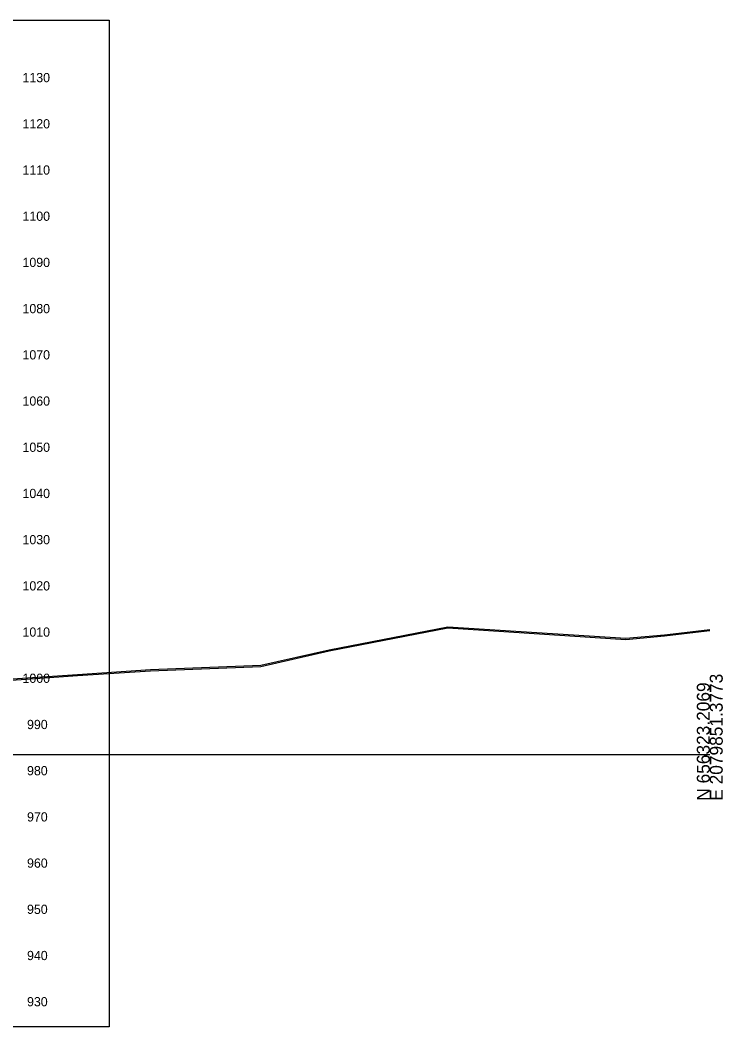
# Model space of a CAD drawing. Extents: x 1131015 to 1136271, y 133453 to 174329.
# Drawn here: x 1131491.2 to 1131643.3, y 171108.7 to 171326.6 of the extents above; entities that cross this region are included whole.
import ezdxf

# ---------------------------------------------------------------- set-up
doc = ezdxf.new("R2010")
doc.units = 0
for name, color, linetype in [('DESIGN - SHEET - Corner Text', 7, 'Continuous'), ('DESIGN - SHEET - Light Grid', 7, 'Continuous'), ('DESIGN - SHEET - Plot Shape', 7, 'Continuous'), ('SURVEY - GROUND - Bottom of Topsoil Layer', 7, 'Continuous'), ('SURVEY - GROUND - Top of Ground', 7, 'Continuous')]:
    doc.layers.add(name, color=color, linetype=linetype)

msp = doc.modelspace()

# ---------------------------------------------------------------- linework, layer by layer
at = {"layer": 'DESIGN - SHEET - Light Grid'}
msp.add_line((1131340.46, 171167.66), (1131640.46, 171167.66), dxfattribs=at)
at = {"layer": 'DESIGN - SHEET - Plot Shape'}
msp.add_lwpolyline([(1131170.46, 171326.6), (1131510.46, 171326.6), (1131510.46, 171108.72), (1131170.46, 171108.72)], close=True, dxfattribs=at)
at = {"layer": 'SURVEY - GROUND - Bottom of Topsoil Layer'}
for p, q in [((1131558.05, 171190.07), (1131583.77, 171195.06)), ((1131583.77, 171195.06), (1131622.31, 171192.56)), ((1131622.31, 171192.56), (1131630.67, 171193.34)), ((1131630.67, 171193.34), (1131640.46, 171194.47)), ((1131543.29, 171186.74), (1131558.05, 171190.07)), ((1131519.4, 171185.79), (1131543.29, 171186.74)), ((1131483.74, 171183.38), (1131503.62, 171184.73)), ((1131503.62, 171184.73), (1131519.4, 171185.79))]:
    msp.add_line(p, q, dxfattribs=at)
at = {"layer": 'SURVEY - GROUND - Top of Ground'}
for p, q in [((1131558.05, 171190.32), (1131583.77, 171195.31)), ((1131583.77, 171195.31), (1131622.31, 171192.81)), ((1131622.31, 171192.81), (1131630.67, 171193.59)), ((1131630.67, 171193.59), (1131640.46, 171194.72)), ((1131543.29, 171186.99), (1131558.05, 171190.32)), ((1131519.4, 171186.04), (1131543.29, 171186.99)), ((1131483.74, 171183.63), (1131503.62, 171184.98)), ((1131503.62, 171184.98), (1131519.4, 171186.04))]:
    msp.add_line(p, q, dxfattribs=at)

# ---------------------------------------------------------------- texts
at = {"layer": 'DESIGN - SHEET - Corner Text'}
for s, p in [('1130', (1131491.7, 171313.16)), ('1120', (1131491.7, 171303.16)), ('1110', (1131491.7, 171293.16)), ('1100', (1131491.7, 171283.16)), ('1090', (1131491.7, 171273.16)), ('1080', (1131491.7, 171263.16)), ('1070', (1131491.7, 171253.16)), ('1060', (1131491.7, 171243.16)), ('1050', (1131491.7, 171233.16)), ('1040', (1131491.7, 171223.16)), ('1030', (1131491.7, 171213.16)), ('1020', (1131491.7, 171203.16)), ('1010', (1131491.7, 171193.16)), ('1000', (1131491.7, 171183.16)), ('990', (1131492.68, 171173.16)), ('980', (1131492.68, 171163.16)), ('970', (1131492.68, 171153.16)), ('960', (1131492.68, 171143.16)), ('950', (1131492.68, 171133.16)), ('940', (1131492.68, 171123.16)), ('930', (1131492.68, 171113.16))]:
    msp.add_text(s, height=2, dxfattribs=at).set_placement(p)
at = {"layer": 'DESIGN - SHEET - Light Grid'}
for s, p in [('E 2079851.3773', (1131643.26, 171157.66)), ('N 656323.2069', (1131640.46, 171157.66))]:
    msp.add_text(s, height=2.8, rotation=90, dxfattribs=at).set_placement(p)

doc.saveas('drawing.dxf')
